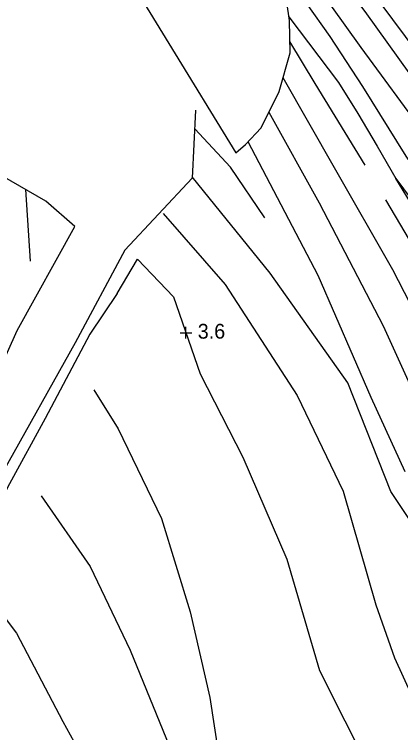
# Model space of a CAD drawing. Extents: x 2316231 to 2323598, y 363169 to 371906.
# Drawn here: x 2320110.5 to 2320241.3, y 364828.7 to 365071.7 of the extents above; entities that cross this region are included whole.
import ezdxf

# ---------------------------------------------------------------- set-up
doc = ezdxf.new("R2010")
doc.units = 0
for name, color, linetype in [('RD_DTM_BkLn1', 7, 'Continuous'), ('RD_DTM_Holes', 7, 'Continuous'), ('RD_DTM_Void', 7, 'Continuous')]:
    doc.layers.add(name, color=color, linetype=linetype)

msp = doc.modelspace()

# ---------------------------------------------------------------- linework, layer by layer
at = {"layer": 'RD_DTM_BkLn1'}
for p, q in [((2320271.678, 364963.148), (2320239.73, 365016.161)), ((2320114.21, 365012.458), (2320115.875, 364988.193)), ((2320242.854, 364916.858), (2320231.34, 364942.082))]:
    msp.add_line(p, q, dxfattribs=at)
for points in [[(2320196.557, 365126.223), (2320221.765, 365092.575), (2320251.092, 365053.077), (2320280.959, 365012.028), (2320307.531, 364978.281), (2320323.739, 364957.433), (2320339.042, 364936.302), (2320358.7, 364908.703), (2320376.922, 364883.327), (2320394.627, 364856.826), (2320413.528, 364829.045)], [(2320410.15, 364825.762), (2320389.248, 364855.815), (2320369.212, 364884.233), (2320349.298, 364911.757), (2320327.961, 364940.537), (2320301.259, 364975.073), (2320275.559, 365008.208), (2320252.269, 365040.745), (2320229.351, 365072.665), (2320201.167, 365110.039), (2320190.96, 365123.412)], [(2320184.378, 365119.988), (2320207.816, 365088.466), (2320227.887, 365060.464), (2320249.375, 365031.137), (2320271.587, 365000.576), (2320291.814, 364974.521)], [(2320374.676, 364841.518), (2320367.662, 364851.173), (2320347.472, 364878.658), (2320326.286, 364908.255), (2320304.439, 364937.334), (2320283.754, 364967.023), (2320258.569, 365001.398), (2320243.223, 365023.721), (2320228.556, 365047.277), (2320217.495, 365064.219), (2320201.461, 365086.787), (2320193.898, 365096.951)], [(2320203.481, 365070.773), (2320220.289, 365048.639), (2320226.818, 365038.151), (2320233.355, 365027.018), (2320239.73, 365016.161), (2320239.73, 365016.161)], [(2320229.322, 365020.668), (2320212.353, 365048.27), (2320203.787, 365062.516)], [(2320281.549, 364906.95), (2320280.785, 364908.334), (2320258.289, 364947.167), (2320238.71, 364985.272), (2320218.918, 365019.77), (2320201.481, 365050.161)], [(2320196.712, 365038.584), (2320213.722, 365007.882), (2320235.35, 364966.288), (2320246.666, 364941.459), (2320262.293, 364915.051)], [(2320195.349, 365002.85), (2320183.695, 365019.986), (2320171.57, 365032.89)], [(2320231.34, 364942.082), (2320213.36, 364983.318), (2320189.637, 365028.56)], [(2320264.995, 364869.757), (2320264.371, 364870.732), (2320237.981, 364910.211), (2320223.386, 364947.018), (2320197.125, 364984.067), (2320170.756, 365016.749)], [(2320239.73, 365016.161), (2320244.938, 365009.188), (2320255.513, 364995.127), (2320267.805, 364979.743), (2320272.454, 364972.616), (2320290.579, 364946.157)], [(2320268.089, 364953.986), (2320247.591, 364989.838), (2320236.298, 365008.964)], [(2320160.862, 365004.315), (2320181.932, 364980.255), (2320206.291, 364942.713), (2320221.896, 364910.331), (2320232.966, 364871.936), (2320239.294, 364853.929), (2320245.095, 364841.134), (2320249.263, 364835.065)], [(2320145.353, 364977.242), (2320152.191, 364988.888), (2320164.434, 364976.063), (2320173.375, 364950.025), (2320187.914, 364921.852), (2320202.784, 364887.375), (2320213.853, 364849.67), (2320230.993, 364815.694), (2320239.973, 364774.64), (2320237.419, 364747.591), (2320226.461, 364714.553), (2320214.303, 364690.541)], [(2320145.353, 364977.242), (2320136.041, 364963.432), (2320120.938, 364934.936), (2320108.841, 364912.87), (2320092.987, 364882.016), (2320075.408, 364852.022), (2320072.048, 364846.008)], [(2320137.391, 364944.681), (2320145.685, 364931.394), (2320160.359, 364901.111), (2320170.011, 364869.549), (2320176.702, 364840.534), (2320182.367, 364803.724), (2320180.435, 364763.079), (2320177.589, 364755.277)], [(2320119.6, 364908.749), (2320136.123, 364884.831), (2320149.697, 364856.554), (2320164.022, 364821.538)], [(2320099.76, 364877.278), (2320111.148, 364862.3), (2320126.911, 364832.452), (2320144.327, 364800.864), (2320145.32, 364783.018)]]:
    msp.add_lwpolyline(points, dxfattribs=at)
at = {"layer": 'RD_DTM_Holes'}
for points in [[(2320171.889, 365039.228), (2320170.728, 365016.2), (2320147.879, 364991.849), (2320131.077, 364960.509), (2320106.592, 364916.787), (2320083.08, 364870.549), (2320063.121, 364836.091), (2320055.32, 364858.039), (2320089.762, 364916.43), (2320111.4, 364964.674), (2320130.953, 364999.841), (2320121.157, 365008.495), (2320093.835, 365024.08), (2320060.091, 365034.799), (2320046.469, 365058.469), (2320063.873, 365088.692), (2320079.399, 365106.143)], [(2320140.065, 365098.862), (2320185.531, 365024.866), (2320188.802, 365027.669), (2320194.071, 365033.29), (2320200.208, 365045.591), (2320203.856, 365058.692), (2320203.659, 365069.535), (2320202.756, 365075.812)]]:
    msp.add_lwpolyline(points, dxfattribs=at)
at = {"layer": 'RD_DTM_Void'}
for p, q in [((2320168.591, 364961.956), (2320168.591, 364965.956)), ((2320166.591, 364963.956), (2320170.591, 364963.956))]:
    msp.add_line(p, q, dxfattribs=at)

# ---------------------------------------------------------------- texts
msp.add_text('3.6', height=5, dxfattribs=at).set_placement((2320172.591, 364961.956))

doc.saveas('drawing.dxf')
